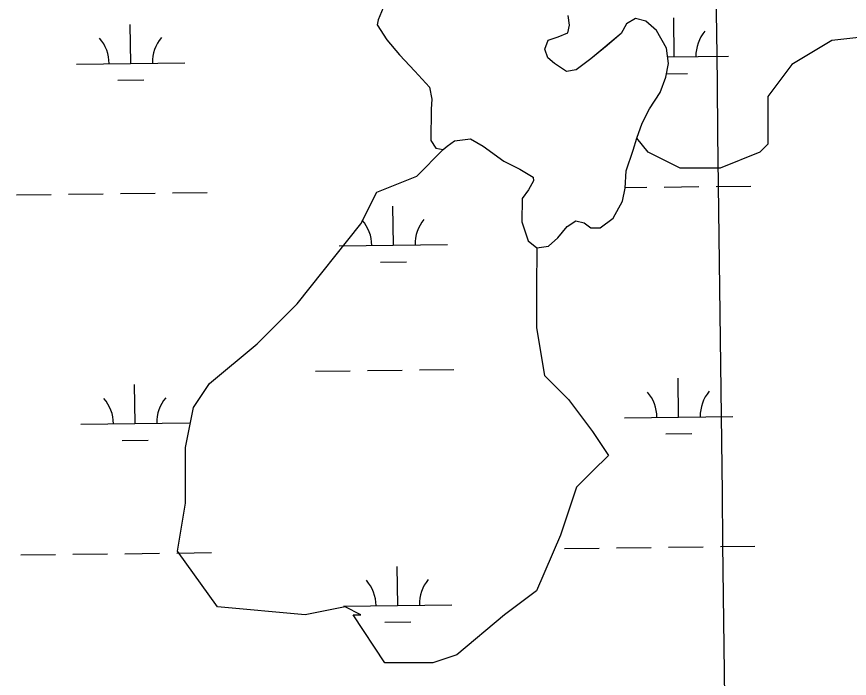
# Model space of a CAD drawing. Extents: x 3694830 to 3732949, y 415201 to 440970.
# Drawn here: x 3724770 to 3725539, y 428950 to 429561 of the extents above; entities that cross this region are included whole.
import ezdxf

# ---------------------------------------------------------------- set-up
doc = ezdxf.new("R2010")
doc.units = 0
for name, color, linetype in [('V-GRID-MAJR', 7, 'Continuous'), ('V-TOPO-SHOR', 7, 'Continuous'), ('V-WETL-SWMP', 7, 'Continuous')]:
    doc.layers.add(name, color=color, linetype=linetype)

msp = doc.modelspace()

# ---------------------------------------------------------------- linework, layer by layer
at = {"layer": 'V-GRID-MAJR'}
msp.add_spline([(3725521.948, 420931.967), (3725447.9250000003, 426990.407), (3725373.878, 433050.776), (3725299.8310000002, 439111.152), (3725299.808, 439113.075)], degree=3, dxfattribs=at)
at = {"layer": 'V-TOPO-SHOR'}
for points in [[(3725108.666, 429569.066), (3725104.168, 429557.732), (3725103.343, 429553.278), (3725112.215, 429539.466), (3725123.921, 429525.646), (3725138.057, 429510.604), (3725151.381, 429495.561)], [(3725151.381, 429495.561), (3725153.775, 429484.61), (3725152.933, 429475.29000000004), (3725152.8370000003, 429446.514), (3725157.271, 429439.204), (3725164.156, 429437.965), (3725167.8140000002, 429441.195), (3725174.722, 429446.034), (3725189.3200000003, 429448.01300000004), (3725201.049, 429441.082), (3725220.052, 429427.238), (3725235.025, 429419.892), (3725247.16, 429412.556), (3725247.555, 429409.31200000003), (3725243.068, 429400.817), (3725236.961, 429392.731), (3725236.887, 429371.25), (3725242.503, 429353.803), (3725250.586, 429347.29000000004), (3725261.537, 429348.873), (3725270.073, 429356.547), (3725278.619, 429367.055), (3725286.7430000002, 429372.29600000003), (3725294.438, 429370.244), (3725300.502, 429365.765), (3725309.0130000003, 429365.73600000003), (3725321.203, 429374.612), (3725329.768, 429390.39), (3725332.24, 429402.543), (3725333.1040000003, 429418.34500000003), (3725339.654, 429437.373), (3725342.934, 429448.711), (3725347.844, 429462.476), (3725354.778, 429475.827), (3725364.557, 429490.791), (3725369.8740000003, 429504.957), (3725372.348, 429517.516), (3725370.369, 429531.706), (3725361.102, 429547.951), (3725351.403, 429556.495), (3725341.683, 429558.95900000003), (3725333.561, 429554.124), (3725328.668, 429545.223), (3725315.661, 429534.324), (3725300.623, 429521.808), (3725286.807, 429511.724), (3725277.886, 429510.13300000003), (3725266.968, 429517.46400000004), (3725260.906, 429522.754), (3725258.096, 429530.869), (3725260.9590000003, 429538.966), (3725270.294, 429542.178), (3725279.221, 429545.794), (3725280.8680000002, 429553.085), (3725279.682, 429562.004)], [(3725589.3318241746, 429546.1633098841), (3725523.011781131, 429538.7944162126), (3725486.1673127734, 429516.687735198), (3725464.060631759, 429487.2121605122), (3725464.060631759, 429442.99879848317), (3725456.691738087, 429435.6299048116), (3725419.8472697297, 429420.8921174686), (3725383.0028013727, 429420.8921174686), (3725353.5272266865, 429435.6299048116), (3725342.934, 429448.711)], [(3725250.586, 429347.29000000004), (3725250.3627152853, 429310.35871239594), (3725250.3627152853, 429273.5142440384), (3725257.7316089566, 429229.3008820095), (3725279.8382899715, 429207.19420099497), (3725301.9449709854, 429177.71862630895), (3725316.6827583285, 429155.61194529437), (3725301.9449709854, 429140.8741579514), (3725287.2071836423, 429126.13637060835), (3725287.2071836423, 429126.13637060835), (3725272.469396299, 429081.92300857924), (3725250.3627152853, 429030.3407528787), (3725220.8871405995, 429008.2340718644), (3725176.6737785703, 428971.38960350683), (3725154.5670975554, 428964.0207098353), (3725110.3537355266, 428964.0207098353), (3725080.8781608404, 429008.2340718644), (3725088.247054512, 429008.2340718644), (3725073.509267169, 429015.6029655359), (3725036.6647988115, 429008.2340718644), (3724955.6069684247, 429015.6029655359), (3724918.7625000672, 429067.18522123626), (3724926.131393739, 429111.3985832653), (3724926.131393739, 429126.13637060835), (3724926.131393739, 429162.9808389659), (3724933.5002874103, 429199.8253073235), (3724948.2380747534, 429221.931988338), (3724992.4514367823, 429258.7764566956), (3725029.29590514, 429295.6209250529), (3725088.247054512, 429369.30986176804), (3725102.9848418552, 429398.78543645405), (3725139.8293102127, 429413.5232237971), (3725164.156, 429437.965)]]:
    msp.add_lwpolyline(points, dxfattribs=at)
at = {"layer": 'V-WETL-SWMP'}
for p, q in [((3725108.665138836, 429569.0658629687), (3725104.168139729, 429557.732863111)), ((3725104.168139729, 429557.732863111), (3725103.342139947, 429553.2768631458)), ((3725280.8671147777, 429553.0848591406), (3725279.6811147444, 429562.00485913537)), ((3725341.6831060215, 429558.95885774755), (3725333.560107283, 429554.1228579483)), ((3725351.402104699, 429556.4948575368), (3725341.6831060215, 429558.95885774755)), ((3725377.5464810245, 429523.63218602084), (3725377.1171292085, 429559.62962555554)), ((3724875.6742135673, 429517.6462216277), (3724875.244861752, 429553.6436611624)), ((3725103.3421399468, 429553.2768631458), (3725112.213139, 429539.4668629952)), ((3725279.221115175, 429545.79485920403), (3725280.8671147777, 429553.0848591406)), ((3725333.560107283, 429554.12285794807), (3725328.667108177, 429545.22285809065)), ((3725361.1011035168, 429547.9508573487), (3725351.402104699, 429556.4948575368)), ((3725260.959117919, 429538.9658596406), (3725270.2921165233, 429542.1768594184)), ((3725270.2921165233, 429542.1768594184), (3725279.221115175, 429545.79485920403)), ((3725328.667108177, 429545.22285809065), (3725300.622112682, 429521.8088588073)), ((3725370.3681025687, 429531.70685719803), (3725361.1011035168, 429547.9508573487)), ((3725112.213139, 429539.4668629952), (3725123.9201376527, 429525.64686278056)), ((3725258.095118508, 429530.8688597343), (3725260.959117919, 429538.9658596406)), ((3725260.9051182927, 429522.7538597), (3725258.095118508, 429530.8688597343)), ((3725372.3471026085, 429517.51485720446), (3725370.3681025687, 429531.70685719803)), ((3725123.9201376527, 429525.64686278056), (3725138.0551359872, 429510.6028625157)), ((3725266.966117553, 429517.46385958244), (3725260.9051182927, 429522.7538597)), ((3725300.6221126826, 429521.8088588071), (3725286.8071148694, 429511.7228591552)), ((3725371.504122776, 429523.5601172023), (3725427.5429213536, 429524.2285068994)), ((3724825.677773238, 429517.049900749), (3724925.6706538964, 429518.24254250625)), ((3725277.88511617, 429510.1318593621), (3725266.966117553, 429517.4638595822)), ((3725286.8071148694, 429511.7228591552), (3725277.88511617, 429510.1318593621)), ((3725369.8731032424, 429504.9578573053), (3725372.3471026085, 429517.51485720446)), ((3725138.0551359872, 429510.6028625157), (3725151.380134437, 429495.5608622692)), ((3725364.556104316, 429490.790857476), (3725369.8731032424, 429504.9578573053)), ((3725370.4953228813, 429508.1159874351), (3725389.729663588, 429508.345400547)), ((3724863.8591047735, 429502.073202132), (3724887.857396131, 429502.3594361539)), ((3725151.380134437, 429495.5608622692), (3725153.775134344, 429484.6098622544)), ((3725354.77810604, 429475.8268577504), (3725364.556104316, 429490.790857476)), ((3725153.775134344, 429484.6098622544), (3725152.933134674, 429475.29086230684)), ((3725152.933134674, 429475.29086230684), (3725152.836135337, 429446.5138624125)), ((3725347.843107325, 429462.4748579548), (3725354.778106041, 429475.8268577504)), ((3725342.9331083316, 429448.710858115), (3725347.843107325, 429462.4748579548)), ((3725152.836135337, 429446.5138624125), (3725157.2701348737, 429439.2038623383)), ((3725167.8141333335, 429441.1948620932), (3725174.721132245, 429446.0348619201)), ((3725174.721132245, 429446.0348619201), (3725189.31913013, 429448.01286158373)), ((3725189.31913013, 429448.01286158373), (3725201.049128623, 429441.08286134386)), ((3725339.6521090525, 429437.37385822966), (3725342.9331083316, 429448.710858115)), ((3725157.2701348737, 429439.2038623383), (3725164.156133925, 429437.9648621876)), ((3725164.156133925, 429437.9648621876), (3725167.8141333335, 429441.1948620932)), ((3725201.049128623, 429441.08286134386), (3725220.052126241, 429427.2378609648)), ((3725333.1031104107, 429418.3458584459), (3725339.6521090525, 429437.37385822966)), ((3725220.052126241, 429427.2378609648), (3725235.024124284, 429419.8918606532)), ((3725235.024124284, 429419.8918606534), (3725247.1581227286, 429412.5558604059)), ((3725247.1581227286, 429412.5558604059), (3725247.5531227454, 429409.3118604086)), ((3725332.23911089, 429402.54185852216), (3725333.1031104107, 429418.3458584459)), ((3725247.5531227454, 429409.3118604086), (3725243.0661235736, 429400.8158605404)), ((3725368.1352725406, 429403.4403958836), (3725400.1329943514, 429403.82204124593)), ((3725416.1318552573, 429404.01286392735), (3725448.1295770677, 429404.39450928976)), ((3724770.2698396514, 429396.3094954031), (3724802.267561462, 429396.6911407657)), ((3724818.266422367, 429396.8819634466), (3724850.2641441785, 429397.26360880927)), ((3724866.2630050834, 429397.45443149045), (3724898.2607268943, 429397.8360768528)), ((3724914.2595878, 429398.0268995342), (3724946.2573096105, 429398.40854489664)), ((3725243.0661235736, 429400.8158605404), (3725236.959124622, 429392.72986070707)), ((3725329.7671115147, 429390.3908586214), (3725332.23911089, 429402.54185852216)), ((3725332.264843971, 429403.01255971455), (3725352.1364116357, 429403.2495732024)), ((3725236.9591246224, 429392.72986070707), (3725236.8871251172, 429371.2488607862)), ((3725321.202113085, 429374.61285887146), (3725329.7671115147, 429390.3908586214)), ((3725118.166284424, 429349.7133400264), (3725117.7369326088, 429385.7107795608)), ((3725309.013115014, 429365.7368591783), (3725321.202113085, 429374.61285887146)), ((3725236.8871251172, 429371.2488607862), (3725242.502124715, 429353.8018607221)), ((3725270.072120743, 429356.54586009), (3725278.619119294, 429367.0558598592)), ((3725278.6191192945, 429367.0558598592), (3725286.743118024, 429372.2968596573)), ((3725286.743118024, 429372.2968596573), (3725294.437116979, 429370.2448594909)), ((3725294.437116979, 429370.2448594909), (3725300.50111622, 429365.76585937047)), ((3725300.50111622, 429365.76585937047), (3725309.013115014, 429365.7368591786)), ((3725068.169844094, 429349.1170191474), (3725168.1627247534, 429350.30966090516)), ((3725242.502124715, 429353.8018607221), (3725250.5861237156, 429347.2898605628)), ((3725261.535122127, 429348.87386031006), (3725270.072120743, 429356.54586009)), ((3725250.5861237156, 429347.2898605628), (3725261.535122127, 429348.87386031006)), ((3725106.3511756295, 429334.14032053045), (3725130.349466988, 429334.42655455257)), ((3725094.1367860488, 429233.98652359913), (3725126.13450786, 429234.3681689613)), ((3725142.1333687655, 429234.5589916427), (3725174.1310905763, 429234.9406370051)), ((3725046.140203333, 429233.4140555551), (3725078.1379251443, 429233.7957009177)), ((3725381.5141092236, 429190.9808472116), (3725381.084757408, 429226.97828674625)), ((3724879.6418417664, 429184.9948828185), (3724879.2124899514, 429220.9923223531)), ((3725331.5176688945, 429190.38452633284), (3725431.510549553, 429191.5771680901)), ((3724829.6454014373, 429184.3985619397), (3724929.638282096, 429185.59120369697)), ((3725369.6990004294, 429175.40782771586), (3725393.6972917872, 429175.6940617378)), ((3724867.826732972, 429169.4218633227), (3724891.82502433, 429169.7080973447)), ((3724870.2306332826, 429064.80309268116), (3724902.2283550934, 429065.1847380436)), ((3724918.227215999, 429065.375560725), (3724950.22493781, 429065.75720608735)), ((3725276.1097353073, 429069.6441209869), (3725308.107457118, 429070.0257663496)), ((3725324.106318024, 429070.2165890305), (3725356.104039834, 429070.5982343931)), ((3725372.1029007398, 429070.7890570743), (3725404.1006225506, 429071.1707024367)), ((3725420.0994834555, 429071.3615251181), (3725452.097205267, 429071.7431704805)), ((3724774.23746785, 429063.6581565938), (3724806.235189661, 429064.03980195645)), ((3724822.234050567, 429064.2306246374), (3724854.231772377, 429064.61227)), ((3725122.133912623, 429017.06200121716), (3725121.7045608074, 429053.05944075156)), ((3725072.1374722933, 429016.46568033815), (3725172.1303529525, 429017.6583220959)), ((3725110.318803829, 429001.48898172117), (3725134.3170951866, 429001.7752157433))]:
    msp.add_line(p, q, dxfattribs=at)
for centre, radius, start, end in [((3725432.7798214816, 429524.76580575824), 35.246287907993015, 139.91152663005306, 181.4551849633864), ((3724820.429547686, 429517.4621407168), 35.24628790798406, 359.91152952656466, 41.455187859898), ((3724930.907554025, 429518.7798413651), 35.246287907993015, 139.91152663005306, 181.4551849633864), ((3725062.921618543, 429349.52925911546), 35.24628790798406, 359.91152952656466, 41.455187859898), ((3725173.399624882, 429350.84695976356), 35.246287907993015, 139.91152663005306, 181.4551849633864), ((3725326.2694433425, 429190.7967663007), 35.24628790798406, 359.91152952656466, 41.455187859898), ((3725436.747449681, 429192.114466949), 35.246287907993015, 139.91152663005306, 181.4551849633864), ((3724824.3971758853, 429184.81080190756), 35.24628790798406, 359.91152952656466, 41.455187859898), ((3724934.8751822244, 429186.12850255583), 35.246287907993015, 139.91152663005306, 181.4551849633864), ((3725066.8892467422, 429016.87792030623), 35.24628790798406, 359.91152952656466, 41.455187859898), ((3725177.367253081, 429018.19562095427), 35.246287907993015, 139.91152663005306, 181.4551849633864)]:
    msp.add_arc(centre, radius, start, end, dxfattribs=at)

doc.saveas('drawing.dxf')
